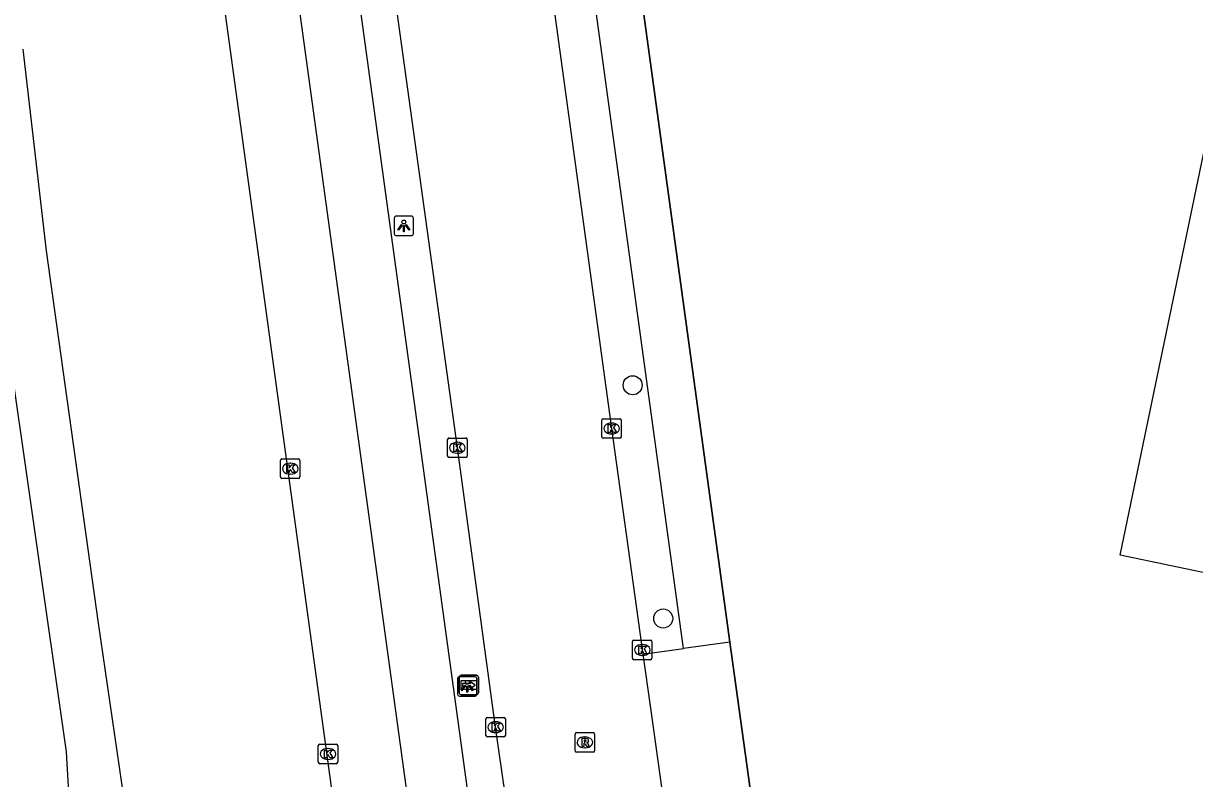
# Model space of a CAD drawing. Extents: x 157692 to 159670, y 381454 to 383289.
# Drawn here: x 157843.4 to 157903.6, y 382507.8 to 382546.6 of the extents above; entities that cross this region are included whole.
import ezdxf

# ---------------------------------------------------------------- set-up
doc = ezdxf.new("R2010")
doc.units = 0
for name, color, linetype in [('IMGEO_Boom', 7, 'Continuous'), ('IMGEO_Fietspad_gesloten', 7, 'Continuous'), ('IMGEO_Groenvoorziening', 7, 'Continuous'), ('IMGEO_Hek', 7, 'Continuous'), ('IMGEO_Kolk', 7, 'Continuous'), ('IMGEO_Lichtpunt', 7, 'Continuous'), ('IMGEO_Pand', 7, 'Continuous'), ('IMGEO_Rijbaan_lokaal_gesloten', 7, 'Continuous'), ('IMGEO_Rijbaan_lokaal_open', 7, 'Continuous'), ('IMGEO_Rioolput', 7, 'Continuous'), ('IMGEO_Voetpad_open', 7, 'Continuous'), ('IMGEO_Waterloop', 7, 'Continuous'), ('IMGEO_Wegwijzer', 7, 'Continuous')]:
    doc.layers.add(name, color=color, linetype=linetype)

msp = doc.modelspace()

# ---------------------------------------------------------------- linework, layer by layer
at = {"layer": 'IMGEO_Boom'}
for centre in [(157874.731, 382528.045), (157876.303, 382516.061)]:
    msp.add_circle(centre, 0.489, dxfattribs=at)
at = {"layer": 'IMGEO_Fietspad_gesloten'}
for points in [[(157830.593, 382716.477), (157831.058, 382712.593), (157833.247, 382696.605), (157833.769, 382692.793), (157852.273, 382558.072), (157852.607, 382555.554), (157853.905, 382546.116), (157860.225, 382500.162), (157860.247, 382500), (157861.891, 382488.05), (157876.604, 382381.766)], [(157868.415, 382469.211), (157865.845, 382488.107), (157864.022, 382500.584), (157837.599, 382692.951), (157834.433, 382716.512)]]:
    msp.add_lwpolyline(points, dxfattribs=at)
at = {"layer": 'IMGEO_Groenvoorziening'}
msp.add_lwpolyline([(157861.998, 382410.299), (157859.936, 382422.687), (157856.755, 382444.247), (157854.846, 382459.771), (157852.552, 382479.068), (157849.773, 382496.396), (157848.935, 382504.312), (157847.268, 382515.82), (157844.584, 382534.959), (157843.387, 382545.313)], dxfattribs=at)
at = {"layer": 'IMGEO_Hek'}
for points in [[(157879.737, 382514.849), (157861.9, 382644.854)], [(157880.839, 382506.814), (157879.737, 382514.849)]]:
    msp.add_lwpolyline(points, dxfattribs=at)
at = {"layer": 'IMGEO_Kolk'}
for p, q in [((157873.223, 382526.326), (157874.075, 382526.326)), ((157873.148, 382525.4), (157873.148, 382526.252)), ((157873.636, 382526.106), (157873.661, 382526.106)), ((157874.149, 382526.252), (157874.149, 382525.4)), ((157865.217, 382524.409), (157865.217, 382525.261)), ((157865.292, 382525.335), (157866.144, 382525.335)), ((157865.705, 382525.115), (157865.73, 382525.115)), ((157866.218, 382525.261), (157866.218, 382524.409)), ((157874.075, 382525.326), (157873.223, 382525.326)), ((157873.659, 382525.546), (157873.634, 382525.546)), ((157865.728, 382524.555), (157865.703, 382524.555)), ((157856.622, 382523.333), (157856.622, 382524.185)), ((157856.697, 382524.259), (157857.549, 382524.259)), ((157857.11, 382524.039), (157857.135, 382524.039)), ((157857.623, 382524.185), (157857.623, 382523.333)), ((157866.144, 382524.335), (157865.292, 382524.335)), ((157857.549, 382523.259), (157856.697, 382523.259)), ((157857.133, 382523.479), (157857.108, 382523.479)), ((157874.723, 382514.02), (157874.723, 382514.872)), ((157874.798, 382514.946), (157875.65, 382514.946)), ((157875.724, 382514.872), (157875.724, 382514.02)), ((157875.211, 382514.726), (157875.236, 382514.726)), ((157875.65, 382513.946), (157874.798, 382513.946)), ((157875.234, 382514.166), (157875.209, 382514.166)), ((157867.184, 382510.052), (157867.184, 382510.904)), ((157867.259, 382510.978), (157868.111, 382510.978)), ((157867.672, 382510.758), (157867.697, 382510.758)), ((157868.185, 382510.904), (157868.185, 382510.052)), ((157867.695, 382510.198), (157867.67, 382510.198)), ((157858.563, 382508.676), (157858.563, 382509.528)), ((157858.638, 382509.602), (157859.49, 382509.602)), ((157859.564, 382509.528), (157859.564, 382508.676)), ((157868.111, 382509.978), (157867.259, 382509.978)), ((157859.074, 382508.822), (157859.049, 382508.822)), ((157859.051, 382509.382), (157859.076, 382509.382)), ((157859.49, 382508.602), (157858.638, 382508.602))]:
    msp.add_line(p, q, dxfattribs=at)
for points in [[(157873.223, 382526.326), (157874.075, 382526.326)], [(157873.148, 382525.4), (157873.148, 382526.252)], [(157873.469, 382526.026), (157873.592, 382526.026), (157873.592, 382525.875), (157873.722, 382526.026), (157873.886, 382526.026), (157873.74, 382525.875), (157873.893, 382525.626), (157873.741, 382525.626), (157873.656, 382525.79), (157873.592, 382525.723), (157873.592, 382525.626), (157873.469, 382525.626), (157873.469, 382526.026)], [(157874.149, 382526.252), (157874.149, 382525.4)], [(157865.217, 382524.409), (157865.217, 382525.261)], [(157865.292, 382525.335), (157866.144, 382525.335)], [(157866.218, 382525.261), (157866.218, 382524.409)], [(157874.075, 382525.326), (157873.223, 382525.326)], [(157865.538, 382525.035), (157865.661, 382525.035), (157865.661, 382524.884), (157865.791, 382525.035), (157865.955, 382525.035), (157865.809, 382524.884), (157865.962, 382524.635), (157865.81, 382524.635), (157865.725, 382524.799), (157865.661, 382524.732), (157865.661, 382524.635), (157865.538, 382524.635), (157865.538, 382525.035)], [(157856.622, 382523.333), (157856.622, 382524.185)], [(157856.697, 382524.259), (157857.549, 382524.259)], [(157856.943, 382523.959), (157857.066, 382523.959), (157857.066, 382523.808), (157857.196, 382523.959), (157857.36, 382523.959), (157857.214, 382523.808), (157857.367, 382523.559), (157857.215, 382523.559), (157857.13, 382523.723), (157857.066, 382523.656), (157857.066, 382523.559), (157856.943, 382523.559), (157856.943, 382523.959)], [(157857.623, 382524.185), (157857.623, 382523.333)], [(157866.144, 382524.335), (157865.292, 382524.335)], [(157857.549, 382523.259), (157856.697, 382523.259)], [(157874.723, 382514.02), (157874.723, 382514.872)], [(157874.798, 382514.946), (157875.65, 382514.946)], [(157875.724, 382514.872), (157875.724, 382514.02)], [(157875.044, 382514.646), (157875.167, 382514.646), (157875.167, 382514.495), (157875.297, 382514.646), (157875.461, 382514.646), (157875.315, 382514.495), (157875.468, 382514.246), (157875.316, 382514.246), (157875.231, 382514.41), (157875.167, 382514.343), (157875.167, 382514.246), (157875.044, 382514.246), (157875.044, 382514.646)], [(157875.65, 382513.946), (157874.798, 382513.946)], [(157867.184, 382510.052), (157867.184, 382510.904)], [(157867.259, 382510.978), (157868.111, 382510.978)], [(157867.505, 382510.678), (157867.628, 382510.678), (157867.628, 382510.527), (157867.758, 382510.678), (157867.922, 382510.678), (157867.776, 382510.527), (157867.929, 382510.278), (157867.777, 382510.278), (157867.692, 382510.442), (157867.628, 382510.375), (157867.628, 382510.278), (157867.505, 382510.278), (157867.505, 382510.678)], [(157868.185, 382510.904), (157868.185, 382510.052)], [(157858.563, 382508.676), (157858.563, 382509.528)], [(157858.638, 382509.602), (157859.49, 382509.602)], [(157859.564, 382509.528), (157859.564, 382508.676)], [(157868.111, 382509.978), (157867.259, 382509.978)], [(157858.884, 382509.302), (157859.007, 382509.302), (157859.007, 382509.151), (157859.137, 382509.302), (157859.301, 382509.302), (157859.155, 382509.151), (157859.308, 382508.902), (157859.156, 382508.902), (157859.071, 382509.066), (157859.007, 382508.999), (157859.007, 382508.902), (157858.884, 382508.902), (157858.884, 382509.302)], [(157859.49, 382508.602), (157858.638, 382508.602)]]:
    msp.add_lwpolyline(points, dxfattribs=at)
for centre, start, end in [((157873.225, 382526.25), 91.55205, 178.44795), ((157873.225, 382526.25), 91.55205, 178.44795), ((157874.073, 382526.25), 1.55205, 88.44795), ((157874.073, 382526.25), 1.55205, 88.44795), ((157865.294, 382525.259), 91.55205, 178.44795), ((157865.294, 382525.259), 91.55205, 178.44795), ((157866.142, 382525.259), 1.55205, 88.44795), ((157866.142, 382525.259), 1.55205, 88.44795), ((157873.225, 382525.402), 181.55205, 268.44795), ((157873.225, 382525.402), 181.55205, 268.44795), ((157874.073, 382525.402), 271.55205, 358.44795), ((157874.073, 382525.402), 271.55205, 358.44795), ((157856.699, 382524.183), 91.55205, 178.44795), ((157856.699, 382524.183), 91.55205, 178.44795), ((157857.547, 382524.183), 1.55205, 88.44795), ((157857.547, 382524.183), 1.55205, 88.44795), ((157865.294, 382524.411), 181.55205, 268.44795), ((157865.294, 382524.411), 181.55205, 268.44795), ((157866.142, 382524.411), 271.55205, 358.44795), ((157866.142, 382524.411), 271.55205, 358.44795), ((157856.699, 382523.335), 181.55205, 268.44795), ((157856.699, 382523.335), 181.55205, 268.44795), ((157857.547, 382523.335), 271.55205, 358.44795), ((157857.547, 382523.335), 271.55205, 358.44795), ((157874.8, 382514.87), 91.55205, 178.44795), ((157874.8, 382514.87), 91.55205, 178.44795), ((157875.648, 382514.87), 1.55205, 88.44795), ((157875.648, 382514.87), 1.55205, 88.44795), ((157874.8, 382514.022), 181.55205, 268.44795), ((157874.8, 382514.022), 181.55205, 268.44795), ((157875.648, 382514.022), 271.55205, 358.44795), ((157875.648, 382514.022), 271.55205, 358.44795), ((157867.261, 382510.902), 91.55205, 178.44795), ((157867.261, 382510.902), 91.55205, 178.44795), ((157868.109, 382510.902), 1.55205, 88.44795), ((157868.109, 382510.902), 1.55205, 88.44795), ((157867.261, 382510.054), 181.55205, 268.44795), ((157867.261, 382510.054), 181.55205, 268.44795), ((157868.109, 382510.054), 271.55205, 358.44795), ((157868.109, 382510.054), 271.55205, 358.44795), ((157858.64, 382509.526), 91.55205, 178.44795), ((157858.64, 382509.526), 91.55205, 178.44795), ((157859.488, 382509.526), 1.55205, 88.44795), ((157859.488, 382509.526), 1.55205, 88.44795), ((157858.64, 382508.678), 181.55205, 268.44795), ((157858.64, 382508.678), 181.55205, 268.44795), ((157859.488, 382508.678), 271.55205, 358.44795), ((157859.488, 382508.678), 271.55205, 358.44795)]:
    msp.add_arc(centre, 0.0765, start, end, dxfattribs=at)
for centre, major_axis, ratio, start_param, end_param in [((157873.635, 382525.826), (-0.387, 0.002), 0.722429, 4.712389, 7.853982), ((157873.66, 382525.826), (-0.39, 0.002), 0.717154, 1.570796, 4.712389), ((157865.704, 382524.835), (-0.387, 0.002), 0.722429, 4.712389, 7.853982), ((157865.729, 382524.835), (-0.39, 0.002), 0.717154, 1.570796, 4.712389), ((157857.109, 382523.759), (-0.387, 0.002), 0.722429, 4.712389, 7.853982), ((157857.134, 382523.759), (-0.39, 0.002), 0.717154, 1.570796, 4.712389), ((157875.21, 382514.446), (-0.387, 0.002), 0.722429, 4.712389, 7.853982), ((157875.235, 382514.446), (-0.39, 0.002), 0.717154, 1.570796, 4.712389), ((157867.671, 382510.478), (-0.387, 0.002), 0.722429, 4.712389, 7.853982), ((157867.696, 382510.478), (-0.39, 0.002), 0.717154, 1.570796, 4.712389), ((157859.05, 382509.102), (-0.387, 0.002), 0.722429, 4.712389, 7.853982), ((157859.075, 382509.102), (-0.39, 0.002), 0.717154, 1.570796, 4.712389)]:
    msp.add_ellipse(centre, major_axis=major_axis, ratio=ratio, start_param=start_param, end_param=end_param, dxfattribs=at)
at = {"layer": 'IMGEO_Lichtpunt'}
for p, q in [((157862.466, 382536.636), (157862.466, 382535.829)), ((157862.466, 382536.636), (157862.466, 382535.829)), ((157863.368, 382536.731), (157862.56, 382536.731)), ((157863.368, 382536.731), (157862.56, 382536.731)), ((157863.462, 382535.829), (157863.462, 382536.636)), ((157863.462, 382535.829), (157863.462, 382536.636)), ((157862.56, 382535.735), (157863.368, 382535.735)), ((157862.56, 382535.735), (157863.368, 382535.735)), ((157866.631, 382513.07), (157865.823, 382513.07)), ((157866.631, 382513.07), (157865.823, 382513.07)), ((157865.729, 382512.975), (157865.729, 382512.168)), ((157865.729, 382512.975), (157865.729, 382512.168)), ((157866.725, 382512.168), (157866.725, 382512.975)), ((157866.725, 382512.168), (157866.725, 382512.975)), ((157865.823, 382512.074), (157866.631, 382512.074)), ((157865.823, 382512.074), (157866.631, 382512.074))]:
    msp.add_line(p, q, dxfattribs=at)
for points in [[(157862.84, 382536.3), (157862.879, 382536.272), (157862.691, 382536.01), (157862.653, 382536.037), (157862.84, 382536.3)], [(157862.942, 382536.252), (157862.989, 382536.252), (157862.989, 382535.93), (157862.942, 382535.93), (157862.942, 382536.252)], [(157863.052, 382536.272), (157863.09, 382536.299), (157863.277, 382536.037), (157863.238, 382536.009), (157863.052, 382536.272)], [(157866.103, 382512.639), (157866.142, 382512.611), (157865.954, 382512.349), (157865.916, 382512.376), (157866.103, 382512.639)], [(157866.205, 382512.591), (157866.252, 382512.591), (157866.252, 382512.269), (157866.205, 382512.269), (157866.205, 382512.591)], [(157866.315, 382512.611), (157866.353, 382512.638), (157866.54, 382512.376), (157866.501, 382512.348), (157866.315, 382512.611)]]:
    msp.add_lwpolyline(points, dxfattribs=at)
for centre in [(157862.965, 382536.434), (157866.228, 382512.773)]:
    msp.add_circle(centre, 0.0994, dxfattribs=at)
for centre, start, end in [((157862.56, 382536.636), 90, 180), ((157862.56, 382536.636), 90, 180), ((157863.368, 382536.636), 0, 90), ((157863.368, 382536.636), 0, 90), ((157862.56, 382535.829), 180, 270), ((157862.56, 382535.829), 180, 270), ((157863.368, 382535.829), 270, 0), ((157863.368, 382535.829), 270, 360), ((157865.823, 382512.975), 90, 180), ((157865.823, 382512.975), 90, 180), ((157866.631, 382512.975), 0, 90), ((157866.631, 382512.975), 0, 90), ((157865.823, 382512.168), 180, 270), ((157865.823, 382512.168), 180, 270), ((157866.631, 382512.168), 270, 0), ((157866.631, 382512.168), 270, 360)]:
    msp.add_arc(centre, 0.0946, start, end, dxfattribs=at)
at = {"layer": 'IMGEO_Pand'}
msp.add_lwpolyline([(157984.616, 382613.743), (157964.389, 382516.457), (157964.655, 382516.414), (157964.566, 382515.962), (157919.743, 382525.277), (157919.316, 382523.221), (157921.407, 382522.807), (157916.655, 382500), (157916.137, 382497.516), (157910.872, 382498.613), (157910.237, 382498.745), (157910.5, 382500), (157911.344, 382504.023), (157909.565, 382504.396), (157904.275, 382505.504), (157906.278, 382515.076), (157904.492, 382515.46), (157905.047, 382518.218), (157899.797, 382519.307), (157909.451, 382565.735)], dxfattribs=at)
at = {"layer": 'IMGEO_Rijbaan_lokaal_gesloten'}
for points in [[(157872.683, 382475.083), (157870.251, 382492.759), (157869.036, 382501.141), (157867.683, 382510.478), (157865.716, 382524.835), (157862.233, 382550.071), (157857.198, 382586.66), (157854.833, 382603.977), (157852.717, 382619.31), (157849.948, 382639.628), (157846.877, 382661.921), (157845.339, 382672.996)], [(157857.262, 382644.89), (157857.821, 382640.787), (157860.619, 382620.49), (157862.977, 382603.603), (157865.125, 382587.728), (157867.242, 382572.387), (157870.185, 382551.093), (157873.644, 382525.826), (157875.263, 382514.236)], [(157875.263, 382514.236), (157875.651, 382511.46), (157876.381, 382506.167)]]:
    msp.add_lwpolyline(points, dxfattribs=at)
at = {"layer": 'IMGEO_Rijbaan_lokaal_open'}
for points in [[(157879.737, 382514.849), (157877.338, 382514.52)], [(157879.737, 382514.849), (157880.839, 382506.814)], [(157875.263, 382514.236), (157877.338, 382514.52)]]:
    msp.add_lwpolyline(points, dxfattribs=at)
at = {"layer": 'IMGEO_Rioolput'}
for p, q in [((157871.773, 382509.27), (157871.773, 382510.122)), ((157871.848, 382510.196), (157872.7, 382510.196)), ((157872.774, 382510.122), (157872.774, 382509.27)), ((157872.284, 382509.416), (157872.259, 382509.416)), ((157872.261, 382509.976), (157872.286, 382509.976)), ((157872.7, 382509.196), (157871.848, 382509.196))]:
    msp.add_line(p, q, dxfattribs=at)
for points in [[(157871.773, 382509.27), (157871.773, 382510.122)], [(157871.848, 382510.196), (157872.7, 382510.196)], [(157872.774, 382510.122), (157872.774, 382509.27)], [(157872.362, 382509.894), (157872.11, 382509.896), (157872.11, 382509.496)], [(157872.11, 382509.496), (157872.234, 382509.496), (157872.234, 382509.658), (157872.245, 382509.658)], [(157872.288, 382509.815), (157872.234, 382509.815), (157872.234, 382509.734)], [(157872.234, 382509.734), (157872.286, 382509.734)], [(157872.292, 382509.629), (157872.363, 382509.496), (157872.503, 382509.496), (157872.438, 382509.622)], [(157872.7, 382509.196), (157871.848, 382509.196)]]:
    msp.add_lwpolyline(points, dxfattribs=at)
for centre, radius, start, end in [((157871.85, 382510.12), 0.0765, 91.55205, 178.44795), ((157871.85, 382510.12), 0.0765, 91.55205, 178.44795), ((157872.698, 382510.12), 0.0765, 1.55205, 88.44795), ((157872.698, 382510.12), 0.0765, 1.55205, 88.44795), ((157872.244, 382509.605), 0.0533, 26.02933, 88.69889), ((157872.27, 382509.923), 0.19, 274.7715, 282.96867), ((157872.294, 382509.719), 0.0964, 77.00612, 93.18647), ((157872.308, 382509.776), 0.0378, 276.66336, 79.67722), ((157872.361, 382509.784), 0.109, 350.36119, 89.41601), ((157872.359, 382509.784), 0.112, 277.58423, 350.98172), ((157872.343, 382509.569), 0.108, 29.51342, 73.79051), ((157871.85, 382509.272), 0.0765, 181.55205, 268.44795), ((157871.85, 382509.272), 0.0765, 181.55205, 268.44795), ((157872.698, 382509.272), 0.0765, 271.55205, 358.44795), ((157872.698, 382509.272), 0.0765, 271.55205, 358.44795)]:
    msp.add_arc(centre, radius, start, end, dxfattribs=at)
for centre, major_axis, ratio, start_param, end_param in [((157872.26, 382509.696), (-0.387, 0.002), 0.722429, 4.712389, 7.853982), ((157872.285, 382509.696), (-0.39, 0.002), 0.717154, 1.570796, 4.712389)]:
    msp.add_ellipse(centre, major_axis=major_axis, ratio=ratio, start_param=start_param, end_param=end_param, dxfattribs=at)
at = {"layer": 'IMGEO_Voetpad_open'}
for points in [[(157871.67, 382467.768), (157868.205, 382492.966), (157867.24, 382500), (157867.113, 382500.927), (157843.533, 382672.745), (157845.339, 382672.996)], [(157861.922, 382645.515), (157862.017, 382644.827), (157861.9, 382644.854), (157879.737, 382514.849)], [(157877.338, 382514.52), (157859.976, 382641.01), (157859.402, 382645.177)]]:
    msp.add_lwpolyline(points, dxfattribs=at)
at = {"layer": 'IMGEO_Waterloop'}
msp.add_lwpolyline([(157859.667, 382407.294), (157852.966, 382453.928), (157850.589, 382473.165), (157845.888, 382504.452), (157845.617, 382509.207), (157840.739, 382543.08)], dxfattribs=at)
at = {"layer": 'IMGEO_Wegwijzer'}
for p, q in [((157865.811, 382512.243), (157865.811, 382513.043)), ((157865.811, 382513.043), (157865.811, 382512.243)), ((157865.911, 382513.143), (157866.701, 382513.143)), ((157866.701, 382513.143), (157865.911, 382513.143)), ((157866.801, 382513.043), (157866.801, 382512.243)), ((157866.801, 382512.243), (157866.801, 382513.043)), ((157866.701, 382512.143), (157865.911, 382512.143)), ((157865.911, 382512.143), (157866.701, 382512.143))]:
    msp.add_line(p, q, dxfattribs=at)
for points in [[(157865.912, 382512.875), (157866.7, 382512.875), (157866.7, 382512.411), (157865.912, 382512.411), (157865.912, 382512.875)], [(157865.977, 382512.727), (157865.977, 382512.643), (157865.977, 382512.559), (157866.388, 382512.559), (157866.388, 382512.476), (157866.635, 382512.643), (157866.388, 382512.81), (157866.388, 382512.727), (157865.977, 382512.727)]]:
    msp.add_lwpolyline(points, dxfattribs=at)
for centre, start, end in [((157865.911, 382513.043), 90, 180), ((157865.911, 382513.043), 90, 180), ((157866.701, 382513.043), 0, 90), ((157866.701, 382513.043), 360, 90), ((157865.911, 382512.243), 180, 270), ((157865.911, 382512.243), 180, 270), ((157866.701, 382512.243), 270, 0), ((157866.701, 382512.243), 270, 0)]:
    msp.add_arc(centre, 0.1, start, end, dxfattribs=at)

doc.saveas('drawing.dxf')
